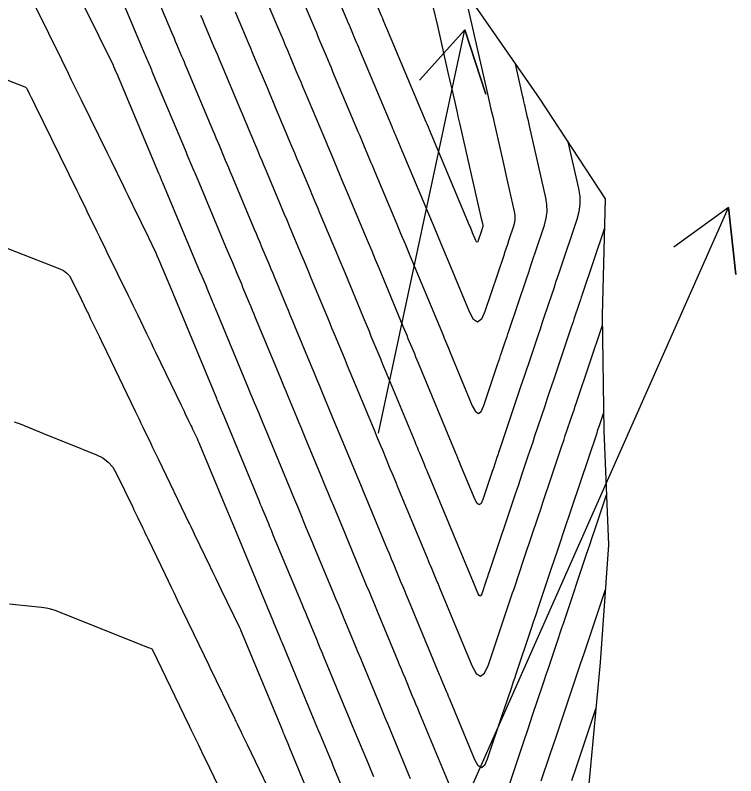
# Model space of a CAD drawing. Extents: x 954385 to 988206, y 1868364 to 1924553.
# Drawn here: x 958024.9 to 958088.8, y 1918938.6 to 1919006 of the extents above; entities that cross this region are included whole.
import ezdxf

# ---------------------------------------------------------------- set-up
doc = ezdxf.new("R2010")
doc.units = 0
for name, color, linetype in [('24', 7, 'Continuous'), ('26', 7, 'Continuous'), ('6', 7, 'Continuous'), ('7', 7, 'Continuous')]:
    doc.layers.add(name, color=color, linetype=linetype)

msp = doc.modelspace()

# ---------------------------------------------------------------- linework, layer by layer
at = {"layer": '24'}
msp.add_lwpolyline([(958043.229, 1919074.315), (958044.113, 1919064.265), (958045.957, 1919054.43), (958048.102, 1919044.662), (958051.569, 1919035.192), (958052.585, 1919032.345), (958055.623, 1919025.853), (958059.882, 1919016.56), (958065.218, 1919007.508), (958071.388, 1918998.644), (958077.229, 1918989.707), (958076.971, 1918979.4), (958077.104, 1918969.181), (958077.533, 1918959.028), (958076.799, 1918948.615), (958075.804, 1918938.143), (958074.703, 1918927.647), (958073.673, 1918917.168), (958067.511, 1918905.536), (958071.985, 1918896.291), (958070.768, 1918885.769), (958073.006, 1918876.023), (958075.561, 1918866.348), (958076.96, 1918856.413)], dxfattribs=at)
at = {"layer": '26'}
for points in [[(958057.131, 1918968.928), (958064.792, 1919004.709), (958066.638, 1918999), (958064.792, 1919004.709), (958060.771, 1919000.256)], [(958057.131, 1918918.928), (958088.179, 1918988.965), (958088.816, 1918982.999), (958088.179, 1918988.965), (958083.33, 1918985.431)]]:
    msp.add_lwpolyline(points, dxfattribs=at)
at = {"layer": '6'}
for points in [[(958059.977, 1918938.279), (958059.821, 1918938.654), (958057.972, 1918943.111), (958057.729, 1918943.696), (958057.486, 1918944.281), (958057.244, 1918944.866), (958057.001, 1918945.451), (958056.029, 1918947.791), (958055.786, 1918948.376), (958055.543, 1918948.961), (958055.301, 1918949.546), (958055.058, 1918950.131), (958054.081, 1918952.482), (958053.838, 1918953.069), (958053.594, 1918953.656), (958053.35, 1918954.243), (958053.106, 1918954.83), (958051.451, 1918958.813), (958051.275, 1918959.235), (958051.1, 1918959.657), (958050.925, 1918960.078), (958050.75, 1918960.5), (958050.048, 1918962.187), (958049.873, 1918962.609), (958049.698, 1918963.031), (958049.523, 1918963.453), (958049.348, 1918963.875), (958047.009, 1918969.516), (958046.889, 1918969.805), (958046.769, 1918970.094), (958046.649, 1918970.383), (958046.529, 1918970.672), (958046.05, 1918971.829), (958045.93, 1918972.118), (958045.81, 1918972.407), (958045.69, 1918972.696), (958045.57, 1918972.985), (958042.666, 1918979.985), (958042.591, 1918980.165), (958042.517, 1918980.345), (958042.442, 1918980.525), (958042.367, 1918980.704), (958042.045, 1918981.482), (958041.983, 1918981.632), (958041.92, 1918981.782), (958041.857, 1918981.933), (958041.794, 1918982.083), (958041.479, 1918982.833), (958041.29, 1918983.283), (958038.054, 1918990.987), (958037.986, 1918991.149), (958037.918, 1918991.311), (958037.748, 1918991.715), (958037.646, 1918991.957), (958034.054, 1919000.5), (958034.019, 1919000.582), (958033.781, 1919001.149), (958033.739, 1919001.245), (958033.697, 1919001.341), (958033.652, 1919001.436), (958033.607, 1919001.531), (958029.777, 1919009.346)], [(958073.914, 1918994.779), (958074.859, 1918990.629), (958074.969, 1918989.94), (958074.982, 1918989.255), (958074.9, 1918988.576), (958074.722, 1918987.901), (958073.183, 1918983.319), (958073.01, 1918982.803), (958072.836, 1918982.287), (958072.663, 1918981.772), (958072.49, 1918981.256), (958071.795, 1918979.186), (958071.623, 1918978.674), (958071.451, 1918978.161), (958071.279, 1918977.649), (958071.107, 1918977.136), (958070.419, 1918975.086), (958070.247, 1918974.573), (958070.075, 1918974.061), (958069.903, 1918973.548), (958069.731, 1918973.036), (958067.834, 1918967.386), (958067.782, 1918967.232), (958067.73, 1918967.077), (958067.678, 1918966.923), (958067.626, 1918966.768), (958067.315, 1918965.84), (958067.212, 1918965.531), (958066.383, 1918963.06), (958066.224, 1918962.711), (958066.056, 1918962.59), (958065.881, 1918962.698), (958065.697, 1918963.036), (958064.41, 1918966.132), (958064.372, 1918966.223), (958064.334, 1918966.315), (958064.296, 1918966.407), (958064.258, 1918966.499), (958064.068, 1918966.957), (958063.954, 1918967.233), (958060.67, 1918975.149), (958060.558, 1918975.42), (958060.445, 1918975.691), (958060.333, 1918975.962), (958060.22, 1918976.233), (958059.77, 1918977.318), (958059.658, 1918977.589), (958059.545, 1918977.86), (958059.433, 1918978.131), (958059.32, 1918978.403), (958057.182, 1918983.559), (958056.869, 1918984.313), (958056.555, 1918985.066), (958056.24, 1918985.819), (958055.924, 1918986.572), (958054.379, 1918990.249), (958054.204, 1918990.668), (958054.028, 1918991.086), (958053.852, 1918991.504), (958053.676, 1918991.923), (958052.973, 1918993.596), (958052.798, 1918994.015), (958052.622, 1918994.433), (958052.446, 1918994.851), (958052.27, 1918995.27), (958050.653, 1918999.115), (958050.456, 1918999.583), (958050.259, 1919000.052), (958050.062, 1919000.52), (958049.865, 1919000.988), (958049.077, 1919002.861), (958048.88, 1919003.33), (958048.684, 1919003.798), (958048.487, 1919004.266), (958048.29, 1919004.734), (958046.938, 1919007.947)], [(958077.258, 1918955.128), (958075.535, 1918949.993), (958075.474, 1918949.813), (958075.414, 1918949.634), (958075.354, 1918949.454), (958075.293, 1918949.274), (958075.052, 1918948.555), (958074.992, 1918948.376), (958074.932, 1918948.196), (958074.871, 1918948.016), (958074.811, 1918947.837), (958072.815, 1918941.891), (958072.334, 1918940.458), (958071.532, 1918938.068)], [(958046.412, 1918930.401), (958041.769, 1918940.035), (958041.613, 1918940.36), (958041.457, 1918940.684), (958041.3, 1918941.008), (958041.144, 1918941.332), (958040.518, 1918942.63), (958040.362, 1918942.954), (958040.205, 1918943.278), (958040.049, 1918943.602), (958039.893, 1918943.927), (958037.107, 1918949.705), (958037.088, 1918949.737), (958037.064, 1918949.763), (958037.036, 1918949.785), (958037.003, 1918949.802), (958036.827, 1918949.872), (958036.722, 1918949.914), (958028.839, 1918953.068), (958028.449, 1918953.209), (958028.052, 1918953.323), (958027.648, 1918953.409), (958027.238, 1918953.468), (958024.928, 1918953.723), (958024.405, 1918953.78)]]:
    msp.add_lwpolyline(points, dxfattribs=at)
at = {"layer": '7'}
for points in [[(958061.954, 1919006.776), (958062.149, 1919005.92), (958062.344, 1919005.064), (958063.347, 1919000.655), (958063.429, 1919000.292), (958063.512, 1918999.929), (958063.594, 1918999.566), (958063.677, 1918999.203), (958064.007, 1918997.751), (958064.09, 1918997.388), (958064.173, 1918997.025), (958064.255, 1918996.662), (958064.338, 1918996.299), (958066.203, 1918988.104), (958066.279, 1918987.772), (958066.369, 1918987.376), (958066.377, 1918987.325), (958066.378, 1918987.275), (958066.372, 1918987.225), (958066.359, 1918987.176), (958066.26, 1918986.88), (958066.227, 1918986.782), (958065.972, 1918986.025), (958065.923, 1918985.917), (958065.872, 1918985.88), (958065.818, 1918985.914), (958065.761, 1918986.017), (958065.473, 1918986.713), (958065.405, 1918986.875), (958065.338, 1918987.038), (958065.27, 1918987.2), (958065.202, 1918987.362), (958061.643, 1918995.834), (958061.547, 1918996.061), (958061.427, 1918996.346), (958061.379, 1918996.46), (958061.356, 1918996.517), (958057.866, 1919004.815), (958057.746, 1919005.101), (958057.545, 1919005.578), (958057.465, 1919005.768), (958057.385, 1919005.959), (958054.097, 1919013.771)], [(958065.082, 1919006.55), (958066.793, 1918999.032), (958066.946, 1918998.357), (958067.1, 1918997.682), (958067.253, 1918997.007), (958067.407, 1918996.331), (958068.081, 1918993.369), (958068.205, 1918992.825), (958068.329, 1918992.281), (958068.453, 1918991.737), (958068.577, 1918991.194), (958069.168, 1918988.595), (958069.221, 1918988.265), (958069.227, 1918987.936), (958069.188, 1918987.61), (958069.102, 1918987.286), (958068.669, 1918985.995), (958068.56, 1918985.672), (958068.452, 1918985.349), (958068.343, 1918985.027), (958068.235, 1918984.704), (958066.568, 1918979.74), (958066.246, 1918979.036), (958065.908, 1918978.793), (958065.555, 1918979.012), (958065.185, 1918979.692), (958063.236, 1918984.391), (958062.823, 1918985.385), (958062.409, 1918986.38), (958061.993, 1918987.374), (958061.576, 1918988.367), (958059.222, 1918993.972), (958059.073, 1918994.327), (958058.923, 1918994.682), (958058.625, 1918995.392), (958058.551, 1918995.569), (958058.476, 1918995.747), (958058.402, 1918995.924), (958058.327, 1918996.101), (958055.461, 1919002.915), (958055.369, 1919003.135), (958055.277, 1919003.354), (958055.184, 1919003.574), (958055.092, 1919003.794), (958054.723, 1919004.672), (958054.63, 1919004.892), (958054.538, 1919005.111), (958054.445, 1919005.331), (958054.353, 1919005.551), (958051.711, 1919011.83)], [(958077.084, 1918970.75), (958076.698, 1918969.599), (958076.642, 1918969.434), (958076.531, 1918969.103), (958076.494, 1918968.993), (958076.476, 1918968.938), (958074.242, 1918962.277), (958074.098, 1918961.846), (958073.953, 1918961.415), (958073.808, 1918960.984), (958073.664, 1918960.552), (958073.086, 1918958.828), (958072.941, 1918958.397), (958072.796, 1918957.965), (958072.652, 1918957.534), (958072.507, 1918957.103), (958071.503, 1918954.112), (958071.287, 1918953.47), (958071.072, 1918952.827), (958070.856, 1918952.185), (958070.641, 1918951.543), (958069.278, 1918947.48), (958069.178, 1918947.181), (958069.077, 1918946.883), (958068.977, 1918946.584), (958068.877, 1918946.286), (958068.276, 1918944.495), (958068.076, 1918943.898), (958066.774, 1918940.019), (958066.517, 1918939.457), (958066.247, 1918939.264), (958065.965, 1918939.438), (958065.67, 1918939.981), (958063.5, 1918945.21), (958063.42, 1918945.403), (958063.34, 1918945.595), (958063.261, 1918945.788), (958063.181, 1918945.98), (958062.781, 1918946.942), (958062.622, 1918947.326), (958062.542, 1918947.519), (958059.78, 1918954.171), (958059.614, 1918954.571), (958059.448, 1918954.97), (958059.282, 1918955.37), (958059.116, 1918955.769), (958058.452, 1918957.368), (958058.286, 1918957.767), (958058.12, 1918958.167), (958057.954, 1918958.566), (958057.788, 1918958.966), (958056.023, 1918963.212), (958055.788, 1918963.778), (958055.553, 1918964.345), (958055.318, 1918964.911), (958055.083, 1918965.478), (958054.143, 1918967.743), (958053.908, 1918968.31), (958053.673, 1918968.876), (958053.438, 1918969.443), (958053.203, 1918970.009), (958052.166, 1918972.51), (958051.915, 1918973.115), (958051.664, 1918973.721), (958051.413, 1918974.326), (958051.161, 1918974.932), (958049.716, 1918978.415), (958049.522, 1918978.883), (958049.328, 1918979.351), (958049.134, 1918979.819), (958048.94, 1918980.287), (958048.1, 1918982.313), (958047.937, 1918982.704), (958047.774, 1918983.096), (958047.61, 1918983.487), (958047.446, 1918983.878), (958046.789, 1918985.442), (958046.625, 1918985.833), (958046.461, 1918986.224), (958046.296, 1918986.615), (958046.132, 1918987.006), (958044.117, 1918991.804), (958043.979, 1918992.133), (958043.84, 1918992.462), (958043.702, 1918992.792), (958043.563, 1918993.121), (958043.009, 1918994.439), (958042.87, 1918994.768), (958042.732, 1918995.098), (958042.593, 1918995.427), (958042.455, 1918995.757), (958040.124, 1919001.3), (958040.013, 1919001.564), (958039.902, 1919001.827), (958039.791, 1919002.091), (958039.68, 1919002.355), (958039.237, 1919003.41), (958039.126, 1919003.673), (958039.015, 1919003.937), (958038.904, 1919004.201), (958038.793, 1919004.464), (958036.123, 1919010.805)], [(958033.084, 1919010.414), (958036.406, 1919002.523), (958036.463, 1919002.388), (958036.52, 1919002.253), (958036.577, 1919002.117), (958036.634, 1919001.982), (958036.861, 1919001.441), (958036.918, 1919001.306), (958036.975, 1919001.171), (958037.032, 1919001.035), (958037.089, 1919000.9), (958040.05, 1918993.857), (958040.137, 1918993.652), (958040.223, 1918993.447), (958040.309, 1918993.241), (958040.395, 1918993.036), (958040.74, 1918992.216), (958040.827, 1918992.011), (958040.913, 1918991.806), (958040.999, 1918991.601), (958041.085, 1918991.395), (958043.711, 1918985.145), (958043.938, 1918984.604), (958044.166, 1918984.063), (958044.62, 1918982.98), (958044.734, 1918982.71), (958044.847, 1918982.439), (958044.96, 1918982.168), (958045.072, 1918981.897), (958045.654, 1918980.496), (958045.788, 1918980.172), (958045.922, 1918979.848), (958046.057, 1918979.524), (958046.191, 1918979.2), (958048.366, 1918973.958), (958048.551, 1918973.511), (958048.737, 1918973.064), (958048.922, 1918972.617), (958049.108, 1918972.169), (958049.85, 1918970.38), (958050.036, 1918969.933), (958050.221, 1918969.485), (958050.407, 1918969.038), (958050.592, 1918968.591), (958052.13, 1918964.882), (958052.378, 1918964.285), (958052.625, 1918963.688), (958052.873, 1918963.091), (958053.121, 1918962.494), (958054.132, 1918960.061), (958054.371, 1918959.487), (958054.61, 1918958.912), (958054.849, 1918958.337), (958055.088, 1918957.762), (958056.043, 1918955.463), (958056.282, 1918954.888), (958056.521, 1918954.313), (958056.76, 1918953.738), (958056.998, 1918953.163), (958058.8, 1918948.825), (958058.961, 1918948.436), (958059.122, 1918948.048), (958059.284, 1918947.659), (958059.445, 1918947.27), (958060.091, 1918945.716), (958060.252, 1918945.327), (958060.413, 1918944.938), (958060.575, 1918944.55), (958060.736, 1918944.161), (958063.674, 1918937.08)], [(958049.324, 1919009.889), (958051.321, 1919005.142), (958051.466, 1919004.799), (958051.611, 1919004.455), (958051.755, 1919004.111), (958051.9, 1919003.767), (958052.478, 1919002.391), (958052.623, 1919002.047), (958052.768, 1919001.703), (958052.912, 1919001.359), (958053.057, 1919001.015), (958055.298, 1918995.685), (958055.424, 1918995.388), (958055.549, 1918995.09), (958055.674, 1918994.792), (958055.799, 1918994.494), (958056.3, 1918993.302), (958056.425, 1918993.004), (958056.55, 1918992.706), (958056.675, 1918992.409), (958056.8, 1918992.111), (958058.75, 1918987.47), (958059.116, 1918986.597), (958059.482, 1918985.723), (958059.846, 1918984.849), (958060.209, 1918983.975), (958062.846, 1918977.617), (958062.951, 1918977.363), (958063.056, 1918977.109), (958063.32, 1918976.475), (958063.477, 1918976.094), (958065.441, 1918971.361), (958065.717, 1918970.853), (958065.981, 1918970.69), (958066.233, 1918970.871), (958066.474, 1918971.397), (958067.719, 1918975.105), (958067.799, 1918975.345), (958067.88, 1918975.585), (958067.96, 1918975.825), (958068.041, 1918976.065), (958068.363, 1918977.024), (958068.443, 1918977.264), (958068.524, 1918977.504), (958068.604, 1918977.744), (958068.685, 1918977.984), (958070.244, 1918982.626), (958070.444, 1918983.222), (958070.644, 1918983.818), (958070.844, 1918984.415), (958071.045, 1918985.011), (958071.846, 1918987.396), (958072.004, 1918987.994), (958072.077, 1918988.597), (958072.065, 1918989.204), (958071.967, 1918989.815), (958070.515, 1918996.196), (958070.417, 1918996.624), (958070.319, 1918997.053), (958070.124, 1918997.91), (958070.076, 1918998.124), (958070.027, 1918998.339), (958069.978, 1918998.553), (958069.929, 1918998.767), (958069.263, 1919001.697)], [(958056.703, 1918938.459), (958056.464, 1918939.033), (958056.226, 1918939.607), (958055.988, 1918940.181), (958055.036, 1918942.477), (958054.797, 1918943.051), (958054.559, 1918943.625), (958054.321, 1918944.198), (958054.083, 1918944.772), (958052.289, 1918949.093), (958052.127, 1918949.484), (958051.964, 1918949.874), (958051.802, 1918950.265), (958051.64, 1918950.656), (958050.991, 1918952.218), (958050.829, 1918952.609), (958050.667, 1918952.999), (958050.505, 1918953.39), (958050.342, 1918953.78), (958047.795, 1918959.909), (958047.693, 1918960.155), (958047.59, 1918960.402), (958047.488, 1918960.648), (958047.385, 1918960.895), (958046.976, 1918961.881), (958046.873, 1918962.128), (958046.771, 1918962.374), (958046.668, 1918962.621), (958046.566, 1918962.867), (958043.425, 1918970.442), (958043.317, 1918970.703), (958043.208, 1918970.965), (958042.937, 1918971.619), (958042.828, 1918971.881), (958042.774, 1918972.012), (958039.14, 1918980.771), (958039.081, 1918980.913), (958039.018, 1918981.066), (958039.005, 1918981.096), (958038.993, 1918981.126), (958038.981, 1918981.155), (958038.968, 1918981.185), (958038.869, 1918981.422), (958037.648, 1918984.328), (958037.506, 1918984.659), (958037.36, 1918984.987), (958037.209, 1918985.314), (958037.053, 1918985.639), (958036.42, 1918986.933), (958036.262, 1918987.256), (958036.104, 1918987.58), (958035.946, 1918987.903), (958035.787, 1918988.227), (958034.907, 1918990.024), (958034.716, 1918990.415), (958034.524, 1918990.806), (958033.428, 1918993.045), (958033.341, 1918993.223), (958033.254, 1918993.4), (958033.167, 1918993.578), (958033.08, 1918993.756), (958030.775, 1918998.466), (958030.485, 1918999.058), (958030.196, 1918999.649), (958029.906, 1919000.241), (958029.617, 1919000.832), (958028.43, 1919003.255), (958028.155, 1919003.817), (958027.879, 1919004.38), (958027.603, 1919004.943), (958027.327, 1919005.506), (958025.921, 1919008.372)], [(958041.344, 1919006.014), (958041.509, 1919005.621), (958041.674, 1919005.229), (958041.839, 1919004.837), (958042.499, 1919003.269), (958042.664, 1919002.876), (958042.829, 1919002.484), (958042.994, 1919002.092), (958043.159, 1919001.7), (958044.859, 1918997.657), (958045.05, 1918997.203), (958045.241, 1918996.749), (958045.432, 1918996.295), (958045.622, 1918995.842), (958046.386, 1918994.027), (958046.576, 1918993.573), (958046.767, 1918993.119), (958046.958, 1918992.666), (958047.149, 1918992.212), (958048.553, 1918988.868), (958048.768, 1918988.356), (958048.983, 1918987.845), (958049.198, 1918987.333), (958049.413, 1918986.822), (958050.272, 1918984.776), (958050.487, 1918984.265), (958050.701, 1918983.753), (958050.914, 1918983.241), (958051.127, 1918982.728), (958052.27, 1918979.973), (958052.502, 1918979.414), (958052.734, 1918978.854), (958052.966, 1918978.294), (958053.198, 1918977.735), (958054.127, 1918975.497), (958054.359, 1918974.937), (958054.591, 1918974.378), (958054.823, 1918973.818), (958055.055, 1918973.258), (958056.787, 1918969.084), (958056.956, 1918968.675), (958057.125, 1918968.267), (958057.295, 1918967.859), (958057.464, 1918967.451), (958058.141, 1918965.818), (958058.31, 1918965.41), (958058.48, 1918965.001), (958058.649, 1918964.593), (958058.819, 1918964.185), (958061.443, 1918957.87), (958061.629, 1918957.422), (958061.816, 1918956.973), (958062.189, 1918956.076), (958062.282, 1918955.851), (958062.375, 1918955.627), (958062.468, 1918955.403), (958062.562, 1918955.178), (958065.396, 1918948.351), (958065.793, 1918947.622), (958066.173, 1918947.387), (958066.536, 1918947.647), (958066.881, 1918948.403), (958068.659, 1918953.703), (958068.78, 1918954.064), (958068.901, 1918954.424), (958069.022, 1918954.785), (958069.143, 1918955.145), (958069.627, 1918956.588), (958069.748, 1918956.948), (958069.869, 1918957.309), (958069.99, 1918957.669), (958070.111, 1918958.03), (958071.279, 1918961.515), (958071.51, 1918962.202), (958071.74, 1918962.89), (958071.971, 1918963.578), (958072.202, 1918964.265), (958073.365, 1918967.736), (958073.475, 1918968.063), (958073.585, 1918968.391), (958073.695, 1918968.719), (958073.805, 1918969.047), (958074.245, 1918970.357), (958074.355, 1918970.685), (958074.465, 1918971.013), (958074.575, 1918971.341), (958074.685, 1918971.668), (958076.983, 1918978.515)], [(958077.164, 1918987.113), (958075.191, 1918981.241), (958075.11, 1918980.999), (958075.029, 1918980.756), (958074.947, 1918980.514), (958074.866, 1918980.272), (958074.54, 1918979.303), (958074.459, 1918979.06), (958074.378, 1918978.818), (958074.296, 1918978.576), (958074.215, 1918978.333), (958072.673, 1918973.738), (958072.472, 1918973.137), (958072.27, 1918972.537), (958072.069, 1918971.937), (958071.867, 1918971.336), (958070.94, 1918968.576), (958070.799, 1918968.155), (958070.658, 1918967.734), (958070.516, 1918967.313), (958070.375, 1918966.892), (958069.81, 1918965.207), (958069.528, 1918964.365), (958069.245, 1918963.523), (958066.995, 1918956.81), (958066.942, 1918956.652), (958066.889, 1918956.494), (958066.756, 1918956.1), (958066.677, 1918955.863), (958066.288, 1918954.704), (958066.212, 1918954.539), (958066.133, 1918954.482), (958066.05, 1918954.533), (958065.963, 1918954.693), (958065.343, 1918956.186), (958065.282, 1918956.333), (958065.098, 1918956.775), (958061.615, 1918965.158), (958061.511, 1918965.408), (958061.407, 1918965.658), (958061.303, 1918965.908), (958061.2, 1918966.158), (958060.785, 1918967.158), (958060.681, 1918967.408), (958060.578, 1918967.658), (958060.474, 1918967.908), (958060.37, 1918968.158), (958057.863, 1918974.204), (958057.69, 1918974.619), (958057.518, 1918975.034), (958057.346, 1918975.45), (958057.173, 1918975.865), (958056.484, 1918977.526), (958056.312, 1918977.942), (958056.14, 1918978.357), (958055.967, 1918978.773), (958055.795, 1918979.188), (958054.154, 1918983.144), (958053.891, 1918983.777), (958053.628, 1918984.41), (958053.363, 1918985.042), (958053.098, 1918985.674), (958051.958, 1918988.388), (958051.732, 1918988.927), (958051.505, 1918989.465), (958051.279, 1918990.004), (958051.053, 1918990.543), (958050.147, 1918992.698), (958049.921, 1918993.237), (958049.694, 1918993.776), (958049.468, 1918994.315), (958049.241, 1918994.854), (958048.236, 1918997.244), (958047.993, 1918997.822), (958047.75, 1918998.4), (958047.507, 1918998.978), (958047.264, 1918999.557), (958046.194, 1919002.1), (958045.975, 1919002.62), (958045.756, 1919003.141), (958045.537, 1919003.662), (958045.318, 1919004.182), (958044.442, 1919006.265)], [(958021.472, 1919001.296), (958025.744, 1918999.648), (958025.814, 1918999.614), (958025.874, 1918999.569), (958025.925, 1918999.513), (958025.965, 1918999.446), (958026.149, 1918999.071), (958026.207, 1918998.952), (958026.295, 1918998.773), (958026.324, 1918998.714), (958026.573, 1918998.204), (958026.643, 1918998.062), (958030.369, 1918990.447), (958030.591, 1918989.993), (958030.813, 1918989.539), (958031.035, 1918989.085), (958031.257, 1918988.632), (958032.144, 1918986.817), (958032.366, 1918986.363), (958032.588, 1918985.909), (958032.81, 1918985.455), (958033.032, 1918985.002), (958034.923, 1918981.139), (958035.127, 1918980.721), (958035.331, 1918980.303), (958035.533, 1918979.885), (958035.735, 1918979.467), (958036.541, 1918977.792), (958036.743, 1918977.374), (958036.945, 1918976.955), (958037.146, 1918976.537), (958037.348, 1918976.118), (958039.615, 1918971.411), (958039.701, 1918971.233), (958039.786, 1918971.055), (958039.872, 1918970.877), (958039.958, 1918970.7), (958040.312, 1918969.966), (958040.392, 1918969.799), (958040.473, 1918969.632), (958040.553, 1918969.465), (958040.633, 1918969.298), (958040.955, 1918968.631), (958041.034, 1918968.463), (958041.111, 1918968.295), (958041.185, 1918968.125), (958041.257, 1918967.955), (958043.784, 1918961.86), (958043.814, 1918961.789), (958043.843, 1918961.717), (958043.873, 1918961.646), (958043.903, 1918961.575), (958044.08, 1918961.147), (958044.14, 1918961.004), (958047.578, 1918952.731), (958047.659, 1918952.537), (958047.74, 1918952.342), (958047.82, 1918952.148), (958047.901, 1918951.954), (958048.305, 1918950.982), (958048.466, 1918950.593), (958048.547, 1918950.399), (958051.341, 1918943.669), (958051.487, 1918943.318), (958051.632, 1918942.968), (958051.778, 1918942.617), (958051.923, 1918942.266), (958052.506, 1918940.863), (958052.651, 1918940.512), (958052.797, 1918940.161), (958052.942, 1918939.81), (958053.088, 1918939.46), (958055.061, 1918934.705)], [(958020.95, 1918986.584), (958028.861, 1918983.513), (958029.189, 1918983.351), (958029.47, 1918983.139), (958029.705, 1918982.877), (958029.894, 1918982.564), (958030.75, 1918980.812), (958030.818, 1918980.673), (958030.886, 1918980.535), (958030.954, 1918980.397), (958031.021, 1918980.258), (958031.292, 1918979.705), (958031.36, 1918979.567), (958031.427, 1918979.428), (958031.494, 1918979.29), (958031.561, 1918979.151), (958032.366, 1918977.48), (958032.522, 1918977.156), (958032.678, 1918976.831), (958032.835, 1918976.506), (958032.991, 1918976.182), (958035.538, 1918970.894), (958035.711, 1918970.537), (958035.883, 1918970.179), (958036.055, 1918969.822), (958036.227, 1918969.464), (958036.916, 1918968.034), (958037.088, 1918967.676), (958037.26, 1918967.319), (958037.432, 1918966.961), (958037.605, 1918966.604), (958040.313, 1918960.987), (958040.353, 1918960.903), (958040.434, 1918960.737), (958040.474, 1918960.653), (958040.682, 1918960.222), (958040.782, 1918960.013), (958042.195, 1918957.083), (958042.441, 1918956.572), (958042.688, 1918956.06), (958042.935, 1918955.549), (958043.182, 1918955.038), (958044.793, 1918951.704), (958044.852, 1918951.582), (958044.87, 1918951.544), (958044.875, 1918951.534), (958044.879, 1918951.524), (958044.884, 1918951.514), (958044.888, 1918951.505), (958048.599, 1918942.566), (958048.652, 1918942.438), (958048.705, 1918942.311), (958048.758, 1918942.183), (958048.811, 1918942.055), (958049.076, 1918941.417), (958049.235, 1918941.034), (958052.348, 1918933.531)], [(958024.81, 1918969.946), (958025.332, 1918969.757), (958027.402, 1918968.924), (958027.919, 1918968.716), (958028.436, 1918968.508), (958028.954, 1918968.3), (958029.471, 1918968.091), (958032.115, 1918967.026), (958032.672, 1918966.743), (958033.15, 1918966.375), (958033.549, 1918965.922), (958033.868, 1918965.384), (958035.322, 1918962.364), (958035.433, 1918962.133), (958035.544, 1918961.902), (958035.656, 1918961.671), (958035.767, 1918961.44), (958036.212, 1918960.517), (958036.324, 1918960.286), (958036.435, 1918960.055), (958036.547, 1918959.824), (958036.658, 1918959.593), (958038.191, 1918956.42), (958038.462, 1918955.859), (958038.733, 1918955.298), (958039.004, 1918954.737), (958039.274, 1918954.175), (958041.664, 1918949.219), (958041.792, 1918948.954), (958041.92, 1918948.689), (958042.047, 1918948.424), (958042.175, 1918948.16), (958044.371, 1918943.607), (958044.424, 1918943.497), (958044.477, 1918943.387), (958044.53, 1918943.277), (958044.584, 1918943.166), (958044.797, 1918942.726), (958044.903, 1918942.505), (958045.009, 1918942.285), (958045.245, 1918941.796), (958045.302, 1918941.678), (958045.359, 1918941.56), (958045.416, 1918941.442), (958045.473, 1918941.323), (958048.354, 1918935.349)], [(958068.437, 1918936.91), (958069.981, 1918941.509), (958070.385, 1918942.715), (958070.79, 1918943.921), (958071.695, 1918946.617), (958071.85, 1918947.078), (958072.004, 1918947.539), (958072.159, 1918948.001), (958072.314, 1918948.462), (958072.933, 1918950.308), (958073.088, 1918950.769), (958073.243, 1918951.231), (958073.398, 1918951.692), (958073.553, 1918952.153), (958075.613, 1918958.293), (958075.669, 1918958.457), (958075.724, 1918958.622), (958075.779, 1918958.787), (958075.834, 1918958.952), (958076.11, 1918959.775), (958076.276, 1918960.269), (958077.346, 1918963.459)], [(958076.412, 1918944.543), (958074.662, 1918939.329), (958074.255, 1918938.116)]]:
    msp.add_lwpolyline(points, dxfattribs=at)

doc.saveas('drawing.dxf')
